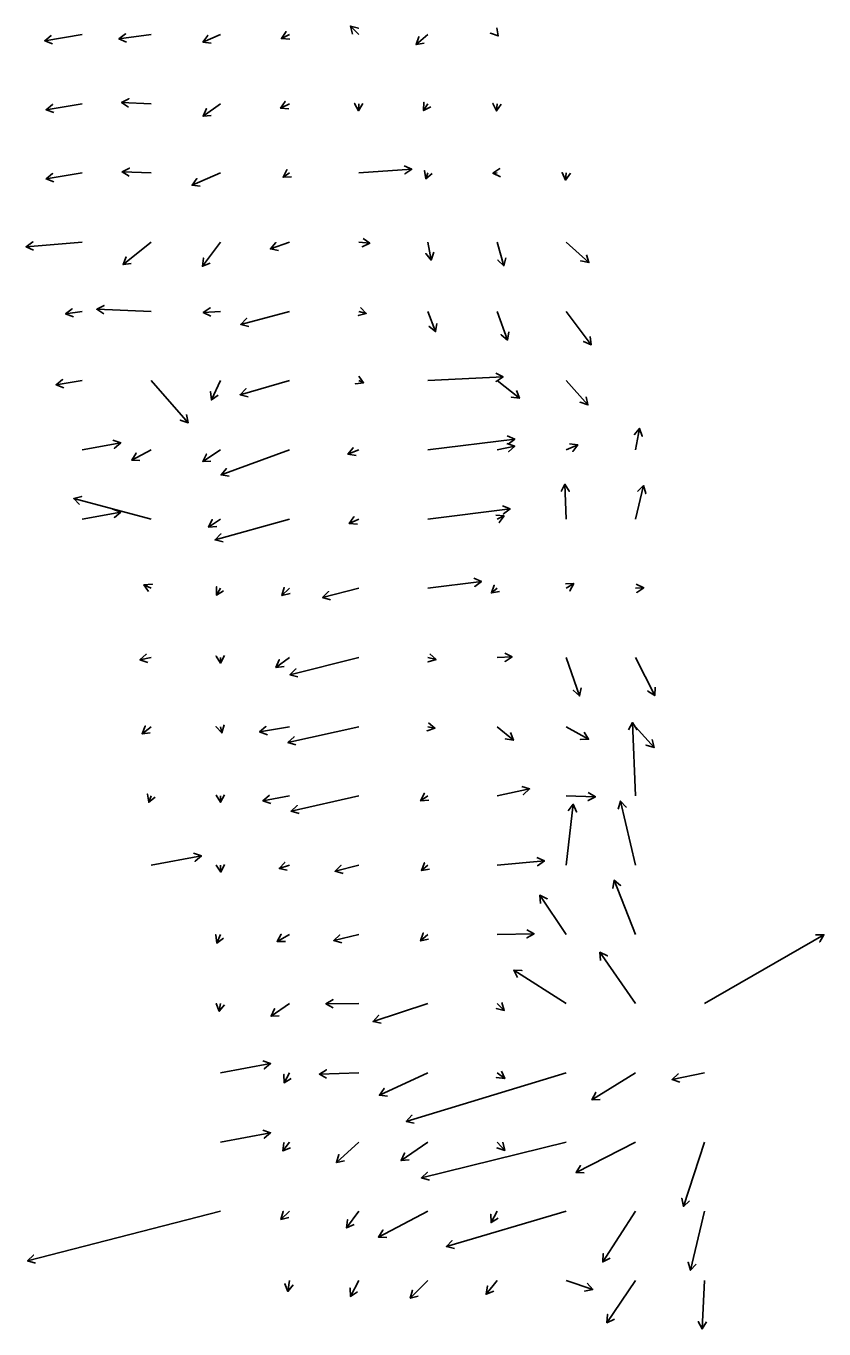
# Model space of a CAD drawing. Extents: x 954385 to 988206, y 1868364 to 1924553.
# Drawn here: x 986017 to 986593, y 1873284 to 1874225 of the extents above; entities that cross this region are included whole.
import ezdxf

# ---------------------------------------------------------------- set-up
doc = ezdxf.new("R2010")
doc.units = 0
doc.layers.add('26', color=7, linetype='Continuous')

msp = doc.modelspace()

# ---------------------------------------------------------------- linework, layer by layer
at = {"layer": '26'}
for points in [[(986057.13, 1874218.93), (986030.2, 1874214.4), (986034.83, 1874218.22), (986030.2, 1874214.4), (986035.82, 1874212.3)], [(986107.13, 1874218.93), (986083.83, 1874215.75), (986088.57, 1874219.42), (986083.83, 1874215.75), (986089.38, 1874213.48)], [(986157.13, 1874218.93), (986144.46, 1874213.5), (986148.06, 1874218.3), (986144.46, 1874213.5), (986150.42, 1874212.79)], [(986207.13, 1874218.93), (986201.31, 1874216.06), (986204.65, 1874221.05), (986201.31, 1874216.06), (986207.3, 1874215.67)], [(986257.13, 1874218.93), (986251.19, 1874225.05), (986256.97, 1874223.41), (986251.19, 1874225.05), (986252.66, 1874219.23)], [(986307.13, 1874218.93), (986298.56, 1874211.67), (986300.59, 1874217.32), (986298.56, 1874211.67), (986304.46, 1874212.74)], [(986357.13, 1874218.93), (986358.02, 1874217.88), (986352.37, 1874219.88), (986358.02, 1874217.88), (986356.93, 1874223.78)], [(986107.13, 1874168.93), (986085.75, 1874169.77), (986091.06, 1874172.56), (986085.75, 1874169.77), (986090.82, 1874166.57)], [(986057.13, 1874168.93), (986031.18, 1874164.62), (986035.82, 1874168.43), (986031.18, 1874164.62), (986036.8, 1874162.51)], [(986157.13, 1874168.93), (986144.62, 1874159.95), (986147.1, 1874165.42), (986144.62, 1874159.95), (986150.59, 1874160.54)], [(986207.13, 1874168.93), (986200.61, 1874165.63), (986203.9, 1874170.65), (986200.61, 1874165.63), (986206.6, 1874165.3)], [(986257.13, 1874168.93), (986257.06, 1874163.88), (986254.13, 1874169.12), (986257.06, 1874163.88), (986260.13, 1874169.03)], [(986307.13, 1874168.93), (986303.98, 1874163.99), (986304.25, 1874169.99), (986303.98, 1874163.99), (986309.31, 1874166.76)], [(986357.13, 1874168.93), (986356.7, 1874163.76), (986354.14, 1874169.19), (986356.7, 1874163.76), (986360.12, 1874168.69)], [(986057.13, 1874118.93), (986031.18, 1874114.62), (986035.82, 1874118.43), (986031.18, 1874114.62), (986036.8, 1874112.51)], [(986107.13, 1874118.93), (986086.07, 1874119.71), (986091.38, 1874122.52), (986086.07, 1874119.71), (986091.15, 1874116.52)], [(986157.13, 1874118.93), (986136.65, 1874110.01), (986140.22, 1874114.83), (986136.65, 1874110.01), (986142.61, 1874109.33)], [(986207.13, 1874118.93), (986202.46, 1874115.89), (986205.18, 1874121.24), (986202.46, 1874115.89), (986208.45, 1874116.21)], [(986257.13, 1874118.93), (986295.45, 1874121.57), (986290.47, 1874118.22), (986295.45, 1874121.57), (986290.06, 1874124.2)], [(986307.13, 1874118.93), (986305.58, 1874114.77), (986304.58, 1874120.69), (986305.58, 1874114.77), (986310.21, 1874118.59)], [(986357.13, 1874118.93), (986354.17, 1874118.69), (986359.11, 1874122.1), (986354.17, 1874118.69), (986359.59, 1874116.12)], [(986407.13, 1874118.93), (986406.7, 1874113.76), (986404.14, 1874119.19), (986406.7, 1874113.76), (986410.12, 1874118.69)], [(986057.13, 1874068.93), (986016.67, 1874065.69), (986021.61, 1874069.09), (986016.67, 1874065.69), (986022.09, 1874063.11)], [(986107.13, 1874068.93), (986086.79, 1874052.73), (986088.99, 1874058.32), (986086.79, 1874052.73), (986092.72, 1874053.62)], [(986157.13, 1874068.93), (986144.14, 1874051.51), (986144.84, 1874057.46), (986144.14, 1874051.51), (986149.65, 1874053.88)], [(986207.13, 1874068.93), (986193.31, 1874064.09), (986197.23, 1874068.64), (986193.31, 1874064.09), (986199.21, 1874062.98)], [(986257.13, 1874068.93), (986265.13, 1874068.11), (986259.65, 1874065.65), (986265.13, 1874068.11), (986260.26, 1874071.62)], [(986307.13, 1874068.93), (986309.4, 1874056.05), (986305.54, 1874060.65), (986309.4, 1874056.05), (986311.45, 1874061.69)], [(986357.13, 1874068.93), (986362.05, 1874051.9), (986357.73, 1874056.06), (986362.05, 1874051.9), (986363.49, 1874057.73)], [(986407.13, 1874068.93), (986423.54, 1874054.19), (986417.67, 1874055.43), (986423.54, 1874054.19), (986421.68, 1874059.89)], [(986057.13, 1874018.93), (986045.3, 1874017.14), (986049.99, 1874020.88), (986045.3, 1874017.14), (986050.88, 1874014.95)], [(986107.13, 1874018.93), (986067.78, 1874020.48), (986073.09, 1874023.27), (986067.78, 1874020.48), (986072.85, 1874017.28)], [(986157.13, 1874018.93), (986144.79, 1874018.12), (986149.78, 1874021.45), (986144.79, 1874018.12), (986150.17, 1874015.46)], [(986257.13, 1874018.93), (986262.61, 1874017.45), (986256.81, 1874015.91), (986262.61, 1874017.45), (986258.37, 1874021.7)], [(986207.13, 1874018.93), (986171.87, 1874009.59), (986176.12, 1874013.82), (986171.87, 1874009.59), (986177.66, 1874008.02)], [(986307.13, 1874018.93), (986312.67, 1874004.36), (986308.02, 1874008.15), (986312.67, 1874004.36), (986313.63, 1874010.28)], [(986357.13, 1874018.93), (986364.66, 1873998.21), (986360.07, 1874002.07), (986364.66, 1873998.21), (986365.71, 1874004.12)], [(986407.13, 1874018.93), (986425.15, 1873994.85), (986419.63, 1873997.21), (986425.15, 1873994.85), (986424.44, 1874000.8)], [(986307.13, 1873968.93), (986361.48, 1873971.62), (986356.44, 1873968.37), (986361.48, 1873971.62), (986356.15, 1873974.36)], [(986057.13, 1873968.93), (986038.44, 1873965.95), (986043.1, 1873969.73), (986038.44, 1873965.95), (986044.04, 1873963.81)], [(986107.13, 1873968.93), (986133.86, 1873938.57), (986128.17, 1873940.49), (986133.86, 1873938.57), (986132.68, 1873944.45)], [(986157.13, 1873968.93), (986150.62, 1873955.06), (986150.11, 1873961.04), (986150.62, 1873955.06), (986155.54, 1873958.49)], [(986207.13, 1873968.93), (986171.43, 1873958.74), (986175.6, 1873963.05), (986171.43, 1873958.74), (986177.25, 1873957.28)], [(986257.13, 1873968.93), (986260.67, 1873967.37), (986254.71, 1873966.72), (986260.67, 1873967.37), (986257.12, 1873972.21)], [(986357.13, 1873968.93), (986373.31, 1873956.19), (986367.37, 1873957.05), (986373.31, 1873956.19), (986371.08, 1873961.76)], [(986407.13, 1873968.93), (986422.81, 1873951.45), (986417.1, 1873953.32), (986422.81, 1873951.45), (986421.57, 1873957.32)], [(986307.13, 1873918.93), (986369.89, 1873926.67), (986365.1, 1873923.06), (986369.89, 1873926.67), (986364.37, 1873929.01)], [(986457.13, 1873918.93), (986460.11, 1873934.41), (986462.08, 1873928.74), (986460.11, 1873934.41), (986456.19, 1873929.87)], [(986057.13, 1873918.93), (986085.16, 1873924.03), (986080.59, 1873920.15), (986085.16, 1873924.03), (986079.51, 1873926.05)], [(986107.13, 1873918.93), (986093.04, 1873911.5), (986096.24, 1873916.57), (986093.04, 1873911.5), (986099.04, 1873911.27)], [(986157.13, 1873918.93), (986144.34, 1873910.53), (986147.04, 1873915.89), (986144.34, 1873910.53), (986150.33, 1873910.87)], [(986207.13, 1873918.93), (986157.64, 1873900.86), (986161.49, 1873905.46), (986157.64, 1873900.86), (986163.55, 1873899.82)], [(986257.13, 1873918.93), (986249.34, 1873915.75), (986253.02, 1873920.49), (986249.34, 1873915.75), (986255.28, 1873914.93)], [(986357.13, 1873918.93), (986369.89, 1873921.51), (986365.4, 1873917.54), (986369.89, 1873921.51), (986364.21, 1873923.42)], [(986407.13, 1873918.93), (986415.41, 1873922.61), (986411.89, 1873917.76), (986415.41, 1873922.61), (986409.45, 1873923.24)], [(986407.13, 1873868.93), (986406.16, 1873894.08), (986409.36, 1873889.01), (986406.16, 1873894.08), (986403.36, 1873888.78)], [(986457.13, 1873868.93), (986462.86, 1873893.11), (986464.58, 1873887.37), (986462.86, 1873893.11), (986458.74, 1873888.75)], [(986107.13, 1873868.93), (986051.16, 1873883.75), (986056.95, 1873885.32), (986051.16, 1873883.75), (986055.42, 1873879.52)], [(986057.13, 1873868.93), (986085.16, 1873874.03), (986080.59, 1873870.15), (986085.16, 1873874.03), (986079.51, 1873876.05)], [(986257.13, 1873868.93), (986250.28, 1873865.71), (986253.71, 1873870.63), (986250.28, 1873865.71), (986256.26, 1873865.2)], [(986307.13, 1873868.93), (986366.56, 1873876.25), (986361.77, 1873872.64), (986366.56, 1873876.25), (986361.03, 1873878.6)], [(986357.13, 1873868.93), (986362.23, 1873871.2), (986358.71, 1873866.35), (986362.23, 1873871.2), (986356.27, 1873871.83)], [(986157.13, 1873868.93), (986148.65, 1873863.16), (986151.26, 1873868.57), (986148.65, 1873863.16), (986154.64, 1873863.6)], [(986207.13, 1873868.93), (986153.29, 1873853.89), (986157.48, 1873858.18), (986153.29, 1873853.89), (986159.1, 1873852.4)], [(986307.13, 1873818.93), (986345.81, 1873823.87), (986341.04, 1873820.24), (986345.81, 1873823.87), (986340.28, 1873826.19)], [(986107.13, 1873818.93), (986101.88, 1873821.54), (986107.87, 1873821.91), (986101.88, 1873821.54), (986105.2, 1873816.54)], [(986157.13, 1873818.93), (986154.29, 1873814.09), (986154.34, 1873820.09), (986154.29, 1873814.09), (986159.51, 1873817.06)], [(986207.13, 1873818.93), (986201.67, 1873813.66), (986203.33, 1873819.43), (986201.67, 1873813.66), (986207.49, 1873815.11)], [(986257.13, 1873818.93), (986230.99, 1873812.36), (986235.3, 1873816.54), (986230.99, 1873812.36), (986236.76, 1873810.72)], [(986357.13, 1873818.93), (986353.01, 1873815.55), (986355.13, 1873821.17), (986353.01, 1873815.55), (986358.93, 1873816.52)], [(986407.13, 1873818.93), (986412.54, 1873822.35), (986409.75, 1873817.04), (986412.54, 1873822.35), (986406.54, 1873822.11)], [(986457.13, 1873818.93), (986463.12, 1873819.33), (986458.14, 1873815.99), (986463.12, 1873819.33), (986457.73, 1873821.98)], [(986107.13, 1873768.93), (986099.03, 1873767.38), (986103.57, 1873771.3), (986099.03, 1873767.38), (986104.69, 1873765.41)], [(986157.13, 1873768.93), (986157.3, 1873764.97), (986154.08, 1873770.03), (986157.3, 1873764.97), (986160.07, 1873770.29)], [(986207.13, 1873768.93), (986197.28, 1873761.79), (986199.73, 1873767.27), (986197.28, 1873761.79), (986203.25, 1873762.41)], [(986257.13, 1873768.93), (986207.42, 1873756.54), (986211.74, 1873760.71), (986207.42, 1873756.54), (986213.19, 1873754.89)], [(986307.13, 1873768.93), (986313.01, 1873767.54), (986307.26, 1873765.81), (986313.01, 1873767.54), (986308.64, 1873771.65)], [(986357.13, 1873768.93), (986368.04, 1873769.39), (986362.97, 1873766.17), (986368.04, 1873769.39), (986362.72, 1873772.17)], [(986407.13, 1873768.93), (986416.8, 1873741.23), (986412.26, 1873745.14), (986416.8, 1873741.23), (986417.92, 1873747.12)], [(986457.13, 1873768.93), (986471.05, 1873741.42), (986466.03, 1873744.7), (986471.05, 1873741.42), (986471.38, 1873747.41)], [(986157.13, 1873718.93), (986158.09, 1873714.53), (986154.05, 1873718.97), (986158.09, 1873714.53), (986159.92, 1873720.24)], [(986307.13, 1873718.93), (986312.19, 1873717.94), (986306.52, 1873715.99), (986312.19, 1873717.94), (986307.67, 1873721.88)], [(986457.13, 1873668.93), (986454.9, 1873721.99), (986458.11, 1873716.93), (986454.9, 1873721.99), (986452.12, 1873716.68)], [(986107.13, 1873718.93), (986100.54, 1873713.82), (986102.81, 1873719.37), (986100.54, 1873713.82), (986106.48, 1873714.63)], [(986207.13, 1873718.93), (986185.5, 1873715.18), (986190.11, 1873719.02), (986185.5, 1873715.18), (986191.13, 1873713.11)], [(986257.13, 1873718.93), (986206.01, 1873707.61), (986210.44, 1873711.67), (986206.01, 1873707.61), (986211.73, 1873705.81)], [(986357.13, 1873718.93), (986368.96, 1873709.21), (986363.04, 1873710.19), (986368.96, 1873709.21), (986366.85, 1873714.83)], [(986407.13, 1873718.93), (986423.25, 1873709.86), (986417.25, 1873709.79), (986423.25, 1873709.86), (986420.19, 1873715.02)], [(986457.13, 1873718.93), (986470.58, 1873703.87), (986464.88, 1873705.75), (986470.58, 1873703.87), (986469.35, 1873709.74)], [(986357.13, 1873668.93), (986380.68, 1873673.98), (986376.23, 1873669.96), (986380.68, 1873673.98), (986374.97, 1873675.83)], [(986107.13, 1873668.93), (986105.36, 1873664.4), (986104.46, 1873670.33), (986105.36, 1873664.4), (986110.05, 1873668.15)], [(986157.13, 1873668.93), (986157.26, 1873664.39), (986154.11, 1873669.51), (986157.26, 1873664.39), (986160.11, 1873669.67)], [(986207.13, 1873668.93), (986187.87, 1873665.48), (986192.45, 1873669.35), (986187.87, 1873665.48), (986193.51, 1873663.44)], [(986257.13, 1873668.93), (986208.24, 1873657.99), (986212.66, 1873662.05), (986208.24, 1873657.99), (986213.97, 1873656.19)], [(986307.13, 1873668.93), (986301.8, 1873665.54), (986304.58, 1873670.86), (986301.8, 1873665.54), (986307.8, 1873665.8)], [(986407.13, 1873668.93), (986428.2, 1873668.43), (986422.93, 1873665.55), (986428.2, 1873668.43), (986423.07, 1873671.55)], [(986457.13, 1873618.93), (986446.43, 1873665.26), (986450.52, 1873660.87), (986446.43, 1873665.26), (986444.68, 1873659.52)], [(986407.13, 1873618.93), (986412.18, 1873662.91), (986414.57, 1873657.4), (986412.18, 1873662.91), (986408.61, 1873658.09)], [(986107.13, 1873618.93), (986143.44, 1873625.64), (986138.88, 1873621.74), (986143.44, 1873625.64), (986137.79, 1873627.64)], [(986157.13, 1873618.93), (986157.56, 1873613.92), (986154.13, 1873618.84), (986157.56, 1873613.92), (986160.11, 1873619.36)], [(986207.13, 1873618.93), (986199.65, 1873616.5), (986203.67, 1873620.96), (986199.65, 1873616.5), (986205.52, 1873615.25)], [(986257.13, 1873618.93), (986240.02, 1873614.57), (986244.31, 1873618.76), (986240.02, 1873614.57), (986245.79, 1873612.94)], [(986307.13, 1873618.93), (986302.41, 1873615.12), (986304.57, 1873620.71), (986302.41, 1873615.12), (986308.33, 1873616.04)], [(986357.13, 1873618.93), (986391.34, 1873621.98), (986386.43, 1873618.53), (986391.34, 1873621.98), (986385.9, 1873624.5)], [(986457.13, 1873568.93), (986441.66, 1873608.03), (986446.36, 1873604.3), (986441.66, 1873608.03), (986440.78, 1873602.09)], [(986407.13, 1873568.93), (986388, 1873597.27), (986393.39, 1873594.65), (986388, 1873597.27), (986388.42, 1873591.29)], [(986207.13, 1873568.93), (986198.09, 1873563.93), (986201.19, 1873569.07), (986198.09, 1873563.93), (986204.09, 1873563.82)], [(986307.13, 1873568.93), (986301.79, 1873564.26), (986303.73, 1873569.94), (986301.79, 1873564.26), (986307.68, 1873565.42)], [(986357.13, 1873568.93), (986383.9, 1873569.45), (986378.76, 1873566.35), (986383.9, 1873569.45), (986378.65, 1873572.35)], [(986157.13, 1873568.93), (986154.5, 1873562.69), (986153.76, 1873568.65), (986154.5, 1873562.69), (986159.29, 1873566.32)], [(986257.13, 1873568.93), (986239.05, 1873564.45), (986243.37, 1873568.61), (986239.05, 1873564.45), (986244.81, 1873562.79)], [(986507.13, 1873518.93), (986593.4, 1873568.68), (986590.4, 1873563.48), (986593.4, 1873568.68), (986587.4, 1873568.68)], [(986457.13, 1873518.93), (986431.44, 1873556.02), (986436.87, 1873553.46), (986431.44, 1873556.02), (986431.93, 1873550.05)], [(986407.13, 1873518.93), (986369.15, 1873543.03), (986375.15, 1873542.78), (986369.15, 1873543.03), (986371.93, 1873537.71)], [(986157.13, 1873518.93), (986156.38, 1873513.45), (986154.11, 1873519), (986156.38, 1873513.45), (986160.06, 1873518.19)], [(986207.13, 1873518.93), (986193.75, 1873509.78), (986196.34, 1873515.19), (986193.75, 1873509.78), (986199.73, 1873510.23)], [(986257.13, 1873518.93), (986233.39, 1873518.9), (986238.58, 1873521.91), (986233.39, 1873518.9), (986238.59, 1873515.91)], [(986307.13, 1873518.93), (986267.49, 1873505.99), (986271.49, 1873510.45), (986267.49, 1873505.99), (986273.36, 1873504.75)], [(986357.13, 1873518.93), (986362.33, 1873514.02), (986356.49, 1873515.41), (986362.33, 1873514.02), (986360.61, 1873519.77)], [(986157.13, 1873468.93), (986193.44, 1873475.64), (986188.88, 1873471.74), (986193.44, 1873475.64), (986187.79, 1873477.64)], [(986207.13, 1873468.93), (986203.15, 1873461.8), (986203.06, 1873467.8), (986203.15, 1873461.8), (986208.3, 1873464.87)], [(986257.13, 1873468.93), (986228.67, 1873468.05), (986233.77, 1873471.21), (986228.67, 1873468.05), (986233.96, 1873465.21)], [(986307.13, 1873468.93), (986272.05, 1873452.75), (986275.52, 1873457.65), (986272.05, 1873452.75), (986278.03, 1873452.2)], [(986407.13, 1873468.93), (986291.46, 1873433.92), (986295.56, 1873438.3), (986291.46, 1873433.92), (986297.3, 1873432.55)], [(986357.13, 1873468.93), (986362.65, 1873464.75), (986356.7, 1873465.49), (986362.65, 1873464.75), (986360.32, 1873470.28)], [(986457.13, 1873468.93), (986425.65, 1873449.47), (986428.5, 1873454.76), (986425.65, 1873449.47), (986431.65, 1873449.65)], [(986507.13, 1873468.93), (986483.6, 1873464.26), (986488.12, 1873468.21), (986483.6, 1873464.26), (986489.28, 1873462.33)], [(986157.13, 1873418.93), (986193.44, 1873425.64), (986188.88, 1873421.74), (986193.44, 1873425.64), (986187.79, 1873427.64)], [(986207.13, 1873418.93), (986202.33, 1873412.53), (986203.05, 1873418.49), (986202.33, 1873412.53), (986207.85, 1873414.88)], [(986257.13, 1873418.93), (986241.07, 1873404.12), (986242.86, 1873409.85), (986241.07, 1873404.12), (986246.93, 1873405.44)], [(986307.13, 1873418.93), (986287.73, 1873405.6), (986290.31, 1873411.02), (986287.73, 1873405.6), (986293.71, 1873406.07)], [(986407.13, 1873418.93), (986302.5, 1873393.02), (986306.82, 1873397.18), (986302.5, 1873393.02), (986308.26, 1873391.36)], [(986357.13, 1873418.93), (986362.7, 1873412.92), (986356.97, 1873414.69), (986362.7, 1873412.92), (986361.37, 1873418.77)], [(986457.13, 1873418.93), (986414.2, 1873396.95), (986417.46, 1873401.99), (986414.2, 1873396.95), (986420.19, 1873396.65)], [(986507.13, 1873418.93), (986491.78, 1873372.43), (986490.56, 1873378.31), (986491.78, 1873372.43), (986496.26, 1873376.42)], [(986157.13, 1873368.93), (986017.77, 1873333.08), (986022.05, 1873337.28), (986017.77, 1873333.08), (986023.55, 1873331.47)], [(986207.13, 1873368.93), (986200.85, 1873363.11), (986202.62, 1873368.84), (986200.85, 1873363.11), (986206.7, 1873364.44)], [(986257.13, 1873368.93), (986248.41, 1873356.89), (986249.03, 1873362.86), (986248.41, 1873356.89), (986253.89, 1873359.34)], [(986307.13, 1873368.93), (986271.36, 1873350.28), (986274.58, 1873355.34), (986271.36, 1873350.28), (986277.35, 1873350.02)], [(986407.13, 1873368.93), (986320.46, 1873343.41), (986324.6, 1873347.76), (986320.46, 1873343.41), (986326.29, 1873342)], [(986357.13, 1873368.93), (986352.79, 1873360.84), (986352.6, 1873366.84), (986352.79, 1873360.84), (986357.89, 1873364)], [(986457.13, 1873368.93), (986433.52, 1873332.42), (986433.82, 1873338.41), (986433.52, 1873332.42), (986438.86, 1873335.15)], [(986507.13, 1873368.93), (986496.83, 1873326.33), (986495.14, 1873332.09), (986496.83, 1873326.33), (986500.97, 1873330.68)], [(986207.13, 1873318.93), (986205.99, 1873311.08), (986203.77, 1873316.66), (986205.99, 1873311.08), (986209.71, 1873315.79)], [(986257.13, 1873318.93), (986251.17, 1873307.45), (986250.9, 1873313.44), (986251.17, 1873307.45), (986256.23, 1873310.68)], [(986307.13, 1873318.93), (986294.39, 1873306.08), (986295.92, 1873311.88), (986294.39, 1873306.08), (986300.18, 1873307.66)], [(986357.13, 1873318.93), (986349.16, 1873309.08), (986350.1, 1873315.01), (986349.16, 1873309.08), (986354.76, 1873311.23)], [(986407.13, 1873318.93), (986426.29, 1873312.43), (986420.4, 1873311.26), (986426.29, 1873312.43), (986422.33, 1873316.94)], [(986457.13, 1873318.93), (986436.57, 1873288.46), (986436.99, 1873294.45), (986436.57, 1873288.46), (986441.96, 1873291.09)], [(986507.13, 1873318.93), (986505.32, 1873283.97), (986502.59, 1873289.31), (986505.32, 1873283.97), (986508.59, 1873289)]]:
    msp.add_lwpolyline(points, dxfattribs=at)

doc.saveas('drawing.dxf')
